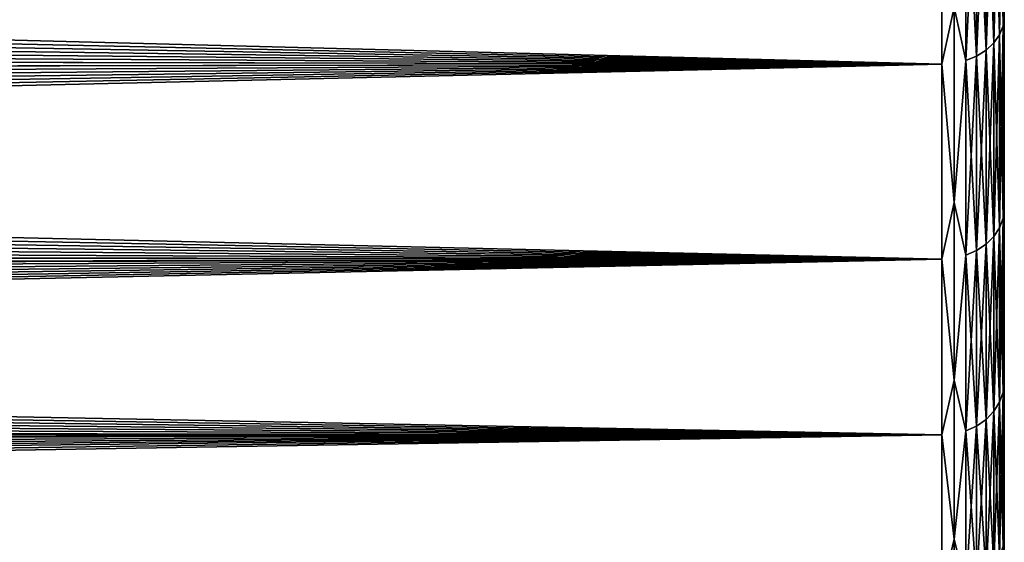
# Model space of a CAD drawing. Header units: metres. Extents: x -22 to 72, y -237 to 23.
# Tile 333 of 363: x 55.26 to 60, y -18.44 to -15.93. Entities that reach past the tile are written whole.
import ezdxf

# ---------------------------------------------------------------- set-up
doc = ezdxf.new("R2010")
doc.units = ezdxf.units.M
doc.layers.add('solid_509588_MEDIA_SW0001', color=7, linetype='CONTINUOUS')

msp = doc.modelspace()

# ---------------------------------------------------------------- linework, layer by layer
at = {"layer": 'solid_509588_MEDIA_SW0001'}
for points in [[(59.994305, -14.943886, 98.907715), (59.977276, -14.984454, 98.946831), (59.977276, -15.999031, 97.814499)], [(59.994305, -15.955716, 97.77845), (59.994305, -14.943886, 98.907715), (59.977276, -15.999031, 97.814499)], [(59.994305, -14.943886, 70.092285), (59.994305, -15.955716, 71.22155), (59.977276, -14.984454, 70.053169)], [(59.994305, -14.943886, 70.092285), (60, -15.904123, 71.250542), (59.994305, -15.955716, 71.22155)], [(59.994305, -15.955716, 97.77845), (60, -15.904124, 97.749458), (59.994305, -14.943886, 98.907715)], [(59.949574, -15.021848, 98.98288), (59.912258, -15.054626, 99.014488), (59.912258, -16.073954, 97.876846)], [(59.949574, -16.038956, 97.847725), (59.949574, -15.021848, 98.98288), (59.912258, -16.073954, 97.876846)], [(59.949574, -15.021848, 70.01712), (59.949574, -16.038956, 71.152275), (59.912258, -15.054626, 69.985512)], [(59.977276, -14.984454, 98.946831), (59.949574, -15.021848, 98.98288), (59.949574, -16.038956, 97.847725)], [(59.977276, -15.999031, 97.814499), (59.977276, -14.984454, 98.946831), (59.949574, -16.038956, 97.847725)], [(59.977276, -14.984454, 70.053169), (59.977276, -15.999031, 71.185501), (59.949574, -15.021848, 70.01712)], [(59.977276, -15.999031, 71.185501), (59.949574, -16.038956, 71.152275), (59.949574, -15.021848, 70.01712)], [(59.994305, -15.955716, 71.22155), (59.977276, -15.999031, 71.185501), (59.977276, -14.984454, 70.053169)], [(59.912258, -15.054626, 99.014488), (59.866768, -15.081528, 99.040421), (59.866768, -16.102678, 97.900749)], [(59.912258, -16.073954, 97.876846), (59.912258, -15.054626, 99.014488), (59.866768, -16.102678, 97.900749)], [(59.912258, -15.054626, 69.985512), (59.912258, -16.073954, 71.123154), (59.866768, -15.081528, 69.959579)], [(59.949574, -16.038956, 71.152275), (59.912258, -16.073954, 71.123154), (59.912258, -15.054626, 69.985512)], [(59.700001, -15.117973, 99.075562), (22.623407, -15.926584, 98.187363), (22.481428, -16.068369, 98.02063)], [(59.700001, -16.14159, 97.933136), (59.700001, -15.117973, 99.075562), (22.481428, -16.068369, 98.02063)], [(59.700001, -15.117973, 69.924438), (59.700001, -16.14159, 71.066864), (23.311985, -15.197902, 70.007805)], [(59.758526, -15.866385, 98.248299), (59.700001, -15.117973, 99.075562), (59.700001, -16.14159, 97.933136)], [(59.758526, -15.866385, 70.751701), (59.700001, -16.14159, 71.066864), (59.700001, -15.117973, 69.924438)], [(59.814861, -16.12402, 97.91851), (59.814861, -15.101517, 99.059692), (59.758526, -15.866385, 98.248299)], [(59.814861, -15.101517, 69.940308), (59.814861, -16.12402, 71.08149), (59.758526, -15.866385, 70.751701)], [(59.866768, -15.081528, 99.040421), (59.814861, -15.101517, 99.059692), (59.814861, -16.12402, 97.91851)], [(59.866768, -16.102678, 97.900749), (59.866768, -15.081528, 99.040421), (59.814861, -16.12402, 97.91851)], [(59.866768, -15.081528, 69.959579), (59.866768, -16.102678, 71.099251), (59.814861, -15.101517, 69.940308)], [(59.866768, -16.102678, 71.099251), (59.814861, -16.12402, 71.08149), (59.814861, -15.101517, 69.940308)], [(59.912258, -16.073954, 71.123154), (59.866768, -16.102678, 71.099251), (59.866768, -15.081528, 69.959579)], [(59.700001, -16.14159, 71.066864), (23.178289, -15.34559, 70.164276), (23.311985, -15.197902, 70.007805)], [(59.700001, -16.14159, 71.066864), (23.042564, -15.492427, 70.32309), (23.178289, -15.34559, 70.164276)], [(59.700001, -16.14159, 71.066864), (22.904903, -15.63837, 70.484245), (23.042564, -15.492427, 70.32309)], [(59.700001, -16.14159, 71.066864), (22.765406, -15.78337, 70.647736), (22.904903, -15.63837, 70.484245)], [(59.700001, -16.14159, 71.066864), (22.624161, -15.927382, 70.813568), (22.765406, -15.78337, 70.647736)], [(59.758526, -16.806751, 97.081375), (59.758526, -15.866385, 98.248299), (59.700001, -16.14159, 97.933136)], [(59.758526, -15.866385, 70.751701), (59.758526, -16.806751, 71.918625), (59.700001, -16.14159, 71.066864)], [(59.814861, -16.12402, 97.91851), (59.758526, -15.866385, 98.248299), (59.758526, -16.806751, 97.081375)], [(59.814861, -16.12402, 71.08149), (59.758526, -16.806751, 71.918625), (59.758526, -15.866385, 70.751701)], [(59.994305, -15.955716, 71.22155), (60, -15.904123, 71.250542), (60, -16.829384, 72.447578)], [(59.994305, -15.955716, 97.77845), (60, -16.829384, 96.552422), (60, -15.904124, 97.749458)], [(60, -16.829384, 96.552422), (60, -16.829384, 72.447578), (60, -15.904123, 71.250542)], [(60, -15.904124, 97.749458), (60, -16.829384, 96.552422), (60, -15.904123, 71.250542)], [(59.700001, -16.14159, 71.066864), (22.481268, -16.070358, 70.981735), (22.624161, -15.927382, 70.813568)], [(59.994305, -15.955716, 97.77845), (59.977276, -15.999031, 97.814499), (59.977276, -16.928246, 96.611122)], [(59.994305, -16.882416, 96.578331), (59.994305, -15.955716, 97.77845), (59.977276, -16.928246, 96.611122)], [(59.994305, -15.955716, 71.22155), (59.994305, -16.882416, 72.421669), (59.977276, -15.999031, 71.185501)], [(59.994305, -15.955716, 71.22155), (60, -16.829384, 72.447578), (59.994305, -16.882416, 72.421669)], [(59.994305, -16.882416, 96.578331), (60, -16.829384, 96.552422), (59.994305, -15.955716, 97.77845)], [(59.977276, -15.999031, 97.814499), (59.949574, -16.038956, 97.847725), (59.949574, -16.97049, 96.641342)], [(59.977276, -16.928246, 96.611122), (59.977276, -15.999031, 97.814499), (59.949574, -16.97049, 96.641342)], [(59.977276, -15.999031, 71.185501), (59.977276, -16.928246, 72.388878), (59.949574, -16.038956, 71.152275)], [(59.994305, -16.882416, 72.421669), (59.977276, -16.928246, 72.388878), (59.977276, -15.999031, 71.185501)], [(59.949574, -16.038956, 97.847725), (59.912258, -16.073954, 97.876846), (59.912258, -17.007521, 96.667839)], [(59.949574, -16.97049, 96.641342), (59.949574, -16.038956, 97.847725), (59.912258, -17.007521, 96.667839)], [(59.949574, -16.038956, 71.152275), (59.949574, -16.97049, 72.358658), (59.912258, -16.073954, 71.123154)], [(59.977276, -16.928246, 72.388878), (59.949574, -16.97049, 72.358658), (59.949574, -16.038956, 71.152275)], [(59.700001, -16.14159, 71.066864), (22.336758, -16.212297, 71.15229), (22.481268, -16.070358, 70.981735)], [(59.700001, -16.14159, 97.933136), (22.481428, -16.068369, 98.02063), (22.338423, -16.208578, 97.852226)], [(59.866768, -16.102678, 97.900749), (59.814861, -16.12402, 97.91851), (59.814861, -17.060493, 96.705734)], [(59.866768, -17.037912, 96.689583), (59.866768, -16.102678, 97.900749), (59.814861, -17.060493, 96.705734)], [(59.866768, -16.102678, 71.099251), (59.866768, -17.037912, 72.310417), (59.814861, -16.12402, 71.08149)], [(59.912258, -16.073954, 97.876846), (59.866768, -16.102678, 97.900749), (59.866768, -17.037912, 96.689583)], [(59.912258, -17.007521, 96.667839), (59.912258, -16.073954, 97.876846), (59.866768, -17.037912, 96.689583)], [(59.912258, -16.073954, 71.123154), (59.912258, -17.007521, 72.332161), (59.866768, -16.102678, 71.099251)], [(59.912258, -17.007521, 72.332161), (59.866768, -17.037912, 72.310417), (59.866768, -16.102678, 71.099251)], [(59.949574, -16.97049, 72.358658), (59.912258, -17.007521, 72.332161), (59.912258, -16.073954, 71.123154)], [(59.700001, -16.14159, 97.933136), (21.58906, -16.898136, 96.968079), (21.438955, -17.028423, 96.789536)], [(59.700001, -17.079084, 96.71904), (59.700001, -16.14159, 97.933136), (21.438955, -17.028423, 96.789536)], [(59.700001, -16.14159, 97.933136), (21.740591, -16.764187, 97.147614), (21.58906, -16.898136, 96.968079)], [(59.700001, -16.14159, 97.933136), (21.892418, -16.62738, 97.326935), (21.740591, -16.764187, 97.147614)], [(59.700001, -16.14159, 97.933136), (22.043417, -16.488569, 97.50489), (21.892418, -16.62738, 97.326935)], [(59.700001, -16.14159, 97.933136), (22.192461, -16.348652, 97.680351), (22.043417, -16.488569, 97.50489)], [(59.700001, -16.14159, 97.933136), (22.338423, -16.208578, 97.852226), (22.192461, -16.348652, 97.680351)], [(59.700001, -16.14159, 71.066864), (59.700001, -17.079084, 72.28096), (22.336758, -16.212297, 71.15229)], [(59.758526, -16.806751, 97.081375), (59.700001, -16.14159, 97.933136), (59.700001, -17.079084, 96.71904)], [(59.758526, -16.806751, 71.918625), (59.700001, -17.079084, 72.28096), (59.700001, -16.14159, 71.066864)], [(59.814861, -17.060493, 96.705734), (59.814861, -16.12402, 97.91851), (59.758526, -16.806751, 97.081375)], [(59.814861, -16.12402, 71.08149), (59.814861, -17.060493, 72.294266), (59.758526, -16.806751, 71.918625)], [(59.866768, -17.037912, 72.310417), (59.814861, -17.060493, 72.294266), (59.814861, -16.12402, 71.08149)], [(59.700001, -17.079084, 72.28096), (22.18899, -16.354406, 71.32679), (22.336758, -16.212297, 71.15229)], [(59.700001, -17.079084, 72.28096), (22.037947, -16.496548, 71.505234), (22.18899, -16.354406, 71.32679)], [(59.700001, -17.079084, 72.28096), (21.884661, -16.637814, 71.6866), (22.037947, -16.496548, 71.505234)], [(59.700001, -17.079084, 72.28096), (21.730171, -16.777342, 71.869843), (21.884661, -16.637814, 71.6866)], [(59.700001, -17.079084, 72.28096), (21.575512, -16.914312, 72.053871), (21.730171, -16.777342, 71.869843)], [(59.758526, -17.661474, 95.850342), (59.758526, -16.806751, 97.081375), (59.700001, -17.079084, 96.71904)], [(59.758526, -16.806751, 71.918625), (59.758526, -17.661474, 73.149658), (59.700001, -17.079084, 72.28096)], [(59.814861, -17.060493, 96.705734), (59.758526, -16.806751, 97.081375), (59.758526, -17.661474, 95.850342)], [(59.814861, -17.060493, 72.294266), (59.758526, -17.661474, 73.149658), (59.758526, -16.806751, 71.918625)], [(59.994305, -16.882416, 72.421669), (60, -16.829384, 72.447578), (60, -17.664797, 73.709076)], [(59.994305, -16.882416, 96.578331), (60, -17.664797, 95.290924), (60, -16.829384, 96.552422)], [(60, -17.664797, 95.290924), (60, -17.664797, 73.709076), (60, -16.829384, 72.447578)], [(60, -16.829384, 96.552422), (60, -17.664797, 95.290924), (60, -16.829384, 72.447578)], [(59.700001, -17.079084, 72.28096), (21.421719, -17.047958, 72.237572), (21.575512, -16.914312, 72.053871)], [(59.994305, -16.882416, 96.578331), (59.977276, -16.928246, 96.611122), (59.977276, -17.767141, 95.343132)], [(59.994305, -17.71904, 95.313774), (59.994305, -16.882416, 96.578331), (59.977276, -17.767141, 95.343132)], [(59.994305, -16.882416, 72.421669), (59.994305, -17.71904, 73.686226), (59.977276, -16.928246, 72.388878)], [(59.994305, -16.882416, 72.421669), (60, -17.664797, 73.709076), (59.994305, -17.71904, 73.686226)], [(59.994305, -17.71904, 95.313774), (60, -17.664797, 95.290924), (59.994305, -16.882416, 96.578331)], [(59.977276, -16.928246, 96.611122), (59.949574, -16.97049, 96.641342), (59.949574, -17.81148, 95.370186)], [(59.977276, -17.767141, 95.343132), (59.977276, -16.928246, 96.611122), (59.949574, -17.81148, 95.370186)], [(59.977276, -16.928246, 72.388878), (59.977276, -17.767141, 73.656868), (59.949574, -16.97049, 72.358658)], [(59.994305, -17.71904, 73.686226), (59.977276, -17.767141, 73.656868), (59.977276, -16.928246, 72.388878)], [(59.912258, -17.007521, 96.667839), (59.866768, -17.037912, 96.689583), (59.866768, -17.882242, 95.413376)], [(59.912258, -17.850346, 95.393906), (59.912258, -17.007521, 96.667839), (59.866768, -17.882242, 95.413376)], [(59.912258, -17.007521, 72.332161), (59.912258, -17.850346, 73.606094), (59.866768, -17.037912, 72.310417)], [(59.949574, -16.97049, 96.641342), (59.912258, -17.007521, 96.667839), (59.912258, -17.850346, 95.393906)], [(59.949574, -17.81148, 95.370186), (59.949574, -16.97049, 96.641342), (59.912258, -17.850346, 95.393906)], [(59.949574, -16.97049, 72.358658), (59.949574, -17.81148, 73.629814), (59.912258, -17.007521, 72.332161)], [(59.949574, -17.81148, 73.629814), (59.912258, -17.850346, 73.606094), (59.912258, -17.007521, 72.332161)], [(59.977276, -17.767141, 73.656868), (59.949574, -17.81148, 73.629814), (59.949574, -16.97049, 72.358658)], [(59.700001, -17.079084, 72.28096), (21.269827, -17.177553, 72.419785), (21.421719, -17.047958, 72.237572)], [(59.700001, -17.079084, 96.71904), (21.438955, -17.028423, 96.789536), (21.291401, -17.154297, 96.61322)], [(59.814861, -17.905943, 95.427841), (59.814861, -17.060493, 96.705734), (59.758526, -17.661474, 95.850342)], [(59.814861, -17.060493, 72.294266), (59.814861, -17.905943, 73.572159), (59.758526, -17.661474, 73.149658)], [(59.866768, -17.037912, 96.689583), (59.814861, -17.060493, 96.705734), (59.814861, -17.905943, 95.427841)], [(59.866768, -17.882242, 95.413376), (59.866768, -17.037912, 96.689583), (59.814861, -17.905943, 95.427841)], [(59.866768, -17.037912, 72.310417), (59.866768, -17.882242, 73.586624), (59.814861, -17.060493, 72.294266)], [(59.866768, -17.882242, 73.586624), (59.814861, -17.905943, 73.572159), (59.814861, -17.060493, 72.294266)], [(59.912258, -17.850346, 73.606094), (59.866768, -17.882242, 73.586624), (59.866768, -17.037912, 72.310417)], [(59.700001, -17.079084, 96.71904), (20.456173, -17.823336, 95.605347), (20.323109, -17.923244, 95.443367)], [(59.700001, -17.925455, 95.439751), (59.700001, -17.079084, 96.71904), (20.323109, -17.923244, 95.443367)], [(59.700001, -17.079084, 96.71904), (20.591101, -17.720303, 95.76902), (20.456173, -17.823336, 95.605347)], [(59.700001, -17.079084, 96.71904), (20.727795, -17.614054, 95.93438), (20.591101, -17.720303, 95.76902)], [(59.700001, -17.079084, 96.71904), (20.866156, -17.504498, 96.101402), (20.727795, -17.614054, 95.93438)], [(59.700001, -17.079084, 96.71904), (21.006088, -17.391535, 96.270073), (20.866156, -17.504498, 96.101402)], [(59.700001, -17.079084, 96.71904), (21.147493, -17.275068, 96.440353), (21.006088, -17.391535, 96.270073)], [(59.700001, -17.079084, 96.71904), (21.291401, -17.154297, 96.61322), (21.147493, -17.275068, 96.440353)], [(59.700001, -17.079084, 72.28096), (59.700001, -17.925455, 73.560249), (21.269827, -17.177553, 72.419785)], [(59.758526, -17.661474, 95.850342), (59.700001, -17.079084, 96.71904), (59.700001, -17.925455, 95.439751)], [(59.758526, -17.661474, 73.149658), (59.700001, -17.925455, 73.560249), (59.700001, -17.079084, 72.28096)], [(59.700001, -17.925455, 73.560249), (21.120842, -17.302446, 72.599358), (21.269827, -17.177553, 72.419785)], [(59.700001, -17.925455, 73.560249), (20.973349, -17.423689, 72.77758), (21.120842, -17.302446, 72.599358)], [(59.700001, -17.925455, 73.560249), (20.826378, -17.542028, 72.955421), (20.973349, -17.423689, 72.77758)], [(59.700001, -17.925455, 73.560249), (20.680267, -17.657316, 73.132538), (20.826378, -17.542028, 72.955421)], [(59.700001, -17.925455, 73.560249), (20.535358, -17.769415, 73.308578), (20.680267, -17.657316, 73.132538)], [(59.758526, -18.426199, 94.561462), (59.758526, -17.661474, 95.850342), (59.700001, -17.925455, 95.439751)], [(59.758526, -17.661474, 73.149658), (59.758526, -18.426199, 74.438538), (59.700001, -17.925455, 73.560249)], [(59.814861, -17.905943, 95.427841), (59.758526, -17.661474, 95.850342), (59.758526, -18.426199, 94.561462)], [(59.814861, -17.905943, 73.572159), (59.758526, -18.426199, 74.438538), (59.758526, -17.661474, 73.149658)], [(59.994305, -17.71904, 73.686226), (60, -17.664797, 73.709076), (60, -18.405882, 75.028305)], [(59.994305, -17.71904, 95.313774), (60, -18.405882, 93.971695), (60, -17.664797, 95.290924)], [(60, -18.405882, 93.971695), (60, -18.405882, 75.028305), (60, -17.664797, 73.709076)], [(60, -17.664797, 95.290924), (60, -18.405882, 93.971695), (60, -17.664797, 73.709076)], [(59.994305, -17.71904, 95.313774), (59.977276, -17.767141, 95.343132), (59.977276, -18.511242, 94.017288)], [(59.994305, -18.461124, 93.991516), (59.994305, -17.71904, 95.313774), (59.977276, -18.511242, 94.017288)], [(59.994305, -17.71904, 73.686226), (59.994305, -18.461124, 75.008484), (59.977276, -17.767141, 73.656868)], [(59.994305, -17.71904, 73.686226), (60, -18.405882, 75.028305), (59.994305, -18.461124, 75.008484)], [(59.994305, -18.461124, 93.991516), (60, -18.405882, 93.971695), (59.994305, -17.71904, 95.313774)], [(59.700001, -17.925455, 73.560249), (20.391993, -17.878197, 73.483192), (20.535358, -17.769415, 73.308578)], [(59.977276, -17.767141, 95.343132), (59.949574, -17.81148, 95.370186), (59.949574, -18.557436, 94.041039)], [(59.977276, -18.511242, 94.017288), (59.977276, -17.767141, 95.343132), (59.949574, -18.557436, 94.041039)], [(59.977276, -17.767141, 73.656868), (59.977276, -18.511242, 74.982712), (59.949574, -17.81148, 73.629814)], [(59.994305, -18.461124, 75.008484), (59.977276, -18.511242, 74.982712), (59.977276, -17.767141, 73.656868)], [(59.949574, -17.81148, 95.370186), (59.912258, -17.850346, 95.393906), (59.912258, -18.597929, 94.061852)], [(59.949574, -18.557436, 94.041039), (59.949574, -17.81148, 95.370186), (59.912258, -18.597929, 94.061852)], [(59.949574, -17.81148, 73.629814), (59.949574, -18.557436, 74.958961), (59.912258, -17.850346, 73.606094)], [(59.977276, -18.511242, 74.982712), (59.949574, -18.557436, 74.958961), (59.949574, -17.81148, 73.629814)], [(59.912258, -17.850346, 95.393906), (59.866768, -17.882242, 95.413376), (59.866768, -18.631163, 94.078941)], [(59.912258, -18.597929, 94.061852), (59.912258, -17.850346, 95.393906), (59.866768, -18.631163, 94.078941)], [(59.912258, -17.850346, 73.606094), (59.912258, -18.597929, 74.938148), (59.866768, -17.882242, 73.586624)], [(59.949574, -18.557436, 74.958961), (59.912258, -18.597929, 74.938148), (59.912258, -17.850346, 73.606094)], [(59.700001, -17.925455, 73.560249), (20.250511, -17.983549, 73.656013), (20.391993, -17.878197, 73.483192)], [(59.814861, -18.655855, 94.091637), (59.814861, -17.905943, 95.427841), (59.758526, -18.426199, 94.561462)], [(59.814861, -17.905943, 73.572159), (59.814861, -18.655855, 74.908363), (59.758526, -18.426199, 74.438538)], [(59.866768, -17.882242, 95.413376), (59.814861, -17.905943, 95.427841), (59.814861, -18.655855, 94.091637)], [(59.866768, -18.631163, 94.078941), (59.866768, -17.882242, 95.413376), (59.814861, -18.655855, 94.091637)], [(59.866768, -17.882242, 73.586624), (59.866768, -18.631163, 74.921059), (59.814861, -17.905943, 73.572159)], [(59.866768, -18.631163, 74.921059), (59.814861, -18.655855, 74.908363), (59.814861, -17.905943, 73.572159)], [(59.912258, -18.597929, 74.938148), (59.866768, -18.631163, 74.921059), (59.866768, -17.882242, 73.586624)], [(59.700001, -17.925455, 95.439751), (19.526922, -18.487112, 94.461258), (19.368902, -18.591864, 94.264359)], [(59.700001, -18.676186, 94.102089), (59.700001, -17.925455, 95.439751), (19.368902, -18.591864, 94.264359)], [(59.700001, -17.925455, 95.439751), (19.688055, -18.377901, 94.661339), (19.526922, -18.487112, 94.461258)], [(59.700001, -17.925455, 95.439751), (19.811058, -18.29286, 94.813644), (19.688055, -18.377901, 94.661339)], [(59.700001, -17.925455, 95.439751), (19.935999, -18.204966, 94.96801), (19.811058, -18.29286, 94.813644)], [(59.700001, -17.925455, 95.439751), (20.062956, -18.114058, 95.124542), (19.935999, -18.204966, 94.96801)], [(59.700001, -17.925455, 95.439751), (20.192003, -18.020123, 95.283096), (20.062956, -18.114058, 95.124542)], [(59.700001, -17.925455, 95.439751), (20.323109, -17.923244, 95.443367), (20.192003, -18.020123, 95.283096)], [(59.700001, -17.925455, 73.560249), (59.700001, -18.676186, 74.897911), (20.250511, -17.983549, 73.656013)], [(59.758526, -18.426199, 94.561462), (59.700001, -17.925455, 95.439751), (59.700001, -18.676186, 94.102089)], [(59.758526, -18.426199, 74.438538), (59.700001, -18.676186, 74.897911), (59.700001, -17.925455, 73.560249)], [(59.700001, -18.676186, 74.897911), (20.111252, -18.085367, 73.826691), (20.250511, -17.983549, 73.656013)], [(59.700001, -18.676186, 74.897911), (19.974554, -18.183558, 73.99485), (20.111252, -18.085367, 73.826691)], [(59.700001, -18.676186, 74.897911), (19.84029, -18.278183, 74.16037), (19.974554, -18.183558, 73.99485)], [(59.700001, -18.676186, 74.897911), (19.708134, -18.369471, 74.323433), (19.84029, -18.278183, 74.16037)], [(59.700001, -18.676186, 74.897911), (19.577997, -18.457609, 74.484184), (19.708134, -18.369471, 74.323433)], [(59.758526, -19.097029, 93.221321), (59.758526, -18.426199, 94.561462), (59.700001, -18.676186, 94.102089)], [(59.758526, -18.426199, 74.438538), (59.758526, -19.097029, 75.778679), (59.700001, -18.676186, 74.897911)], [(59.814861, -18.655855, 94.091637), (59.758526, -18.426199, 94.561462), (59.758526, -19.097029, 93.221321)], [(59.814861, -18.655855, 74.908363), (59.758526, -19.097029, 75.778679), (59.758526, -18.426199, 74.438538)], [(59.994305, -18.461124, 75.008484), (60, -18.405882, 75.028305), (60, -19.048637, 76.398193)], [(59.994305, -18.461124, 93.991516), (60, -19.048637, 92.601807), (60, -18.405882, 93.971695)], [(60, -19.048637, 92.601807), (60, -19.048637, 76.398193), (60, -18.405882, 75.028305)], [(60, -18.405882, 93.971695), (60, -19.048637, 92.601807), (60, -18.405882, 75.028305)]]:
    msp.add_3dface(points, dxfattribs=at)

doc.saveas('drawing.dxf')
